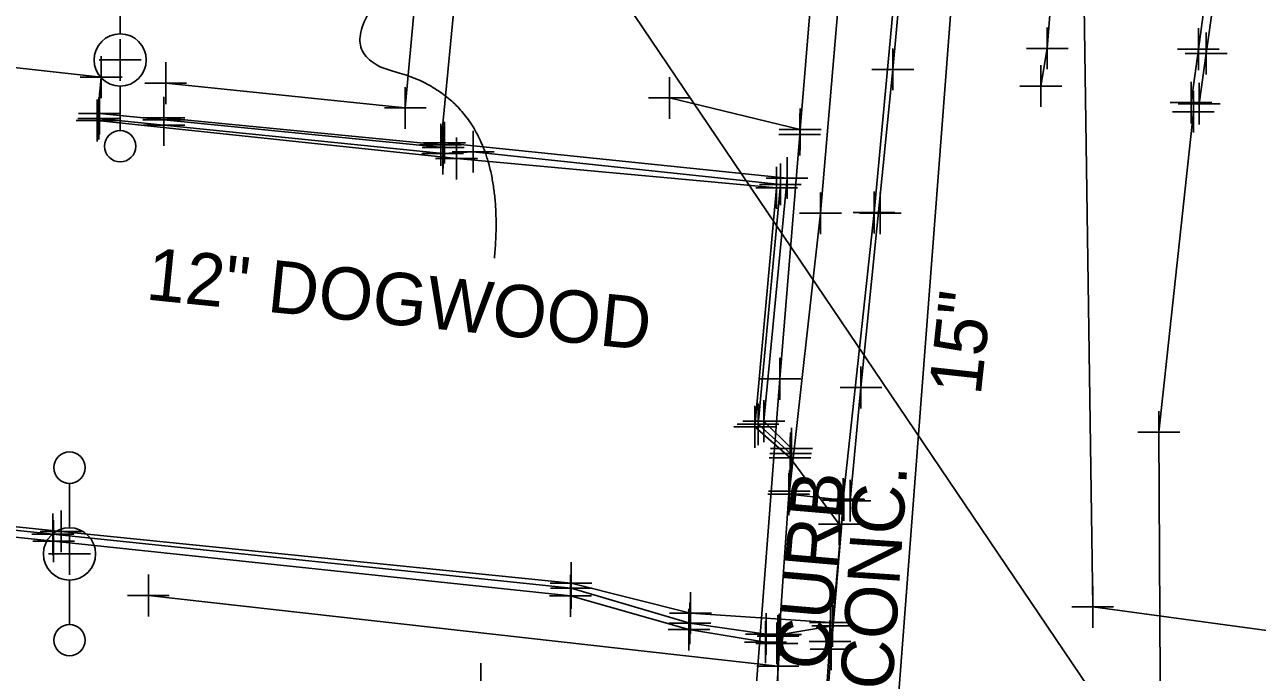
# Model space of a CAD drawing. Extents: x 0 to 1944463, y 0 to 420651.
# Drawn here: x 1942592.7 to 1942710.7, y 417717.4 to 417779.4 of the extents above; entities that cross this region are included whole.
import ezdxf

# ---------------------------------------------------------------- set-up
doc = ezdxf.new("R2010")
doc.units = 0
for name, color, linetype in [('SUR - DRG - Storm Sewer', 7, 'Continuous'), ('SUR - DRG - Storm Sewer Text', 7, 'Continuous'), ('SUR - DTM - Breaklines', 7, 'Continuous'), ('SUR - DTM - Breaklines - Points - Locators', 7, 'Continuous'), ('SUR - NON-TRAN - Features', 7, 'Continuous'), ('SUR - NON-TRAN - Features - Points - Locators', 7, 'Continuous'), ('SUR - TR-CTRL - Pavement Marking', 7, 'Continuous'), ('SUR - TR-CTRL - Pavement Marking - Points - Locators', 7, 'Continuous'), ('SUR - TRAN - Features', 7, 'Continuous'), ('SUR - TRAN - Features - Points - Locators', 7, 'Continuous'), ('SUR - TRAN - Features Text', 7, 'Continuous'), ('SUR - UTL - Electric (Lighting)', 7, 'Continuous'), ('SUR - UTL - Electric (Lighting) - Points - Locators', 7, 'Continuous'), ('SUR - UTL - Gas', 7, 'Continuous'), ('SUR - UTL - Gas - Points - Locators', 7, 'Continuous'), ('SUR - UTL - Overhead Wire Crossings', 7, 'Continuous'), ('SUR - UTL - Water', 7, 'Continuous'), ('SUR - UTL - Water - Points - Locators', 7, 'Continuous'), ('SUR - VEG - Features', 7, 'Continuous'), ('SUR - VEG - Features - Points - Locators', 7, 'Continuous'), ('SUR - VEG - Features Text', 7, 'Continuous')]:
    doc.layers.add(name, color=color, linetype=linetype)

msp = doc.modelspace()

# ---------------------------------------------------------------- linework, layer by layer
at = {"layer": 'SUR - DRG - Storm Sewer'}
msp.add_lwpolyline([(1942657.57, 417469.53), (1942684.24, 417818.72)], dxfattribs=at)
at = {"layer": 'SUR - DTM - Breaklines'}
for points in [[(1942671.01, 417819.35), (1942674.1, 417812.23), (1942676.75, 417799.82), (1942676.77, 417791.2), (1942674, 417761.4), (1942671.05, 417733.98)], [(1942599.86, 417770.86), (1942606.02, 417770.25), (1942632.75, 417767.62), (1942632.88, 417768.08), (1942665.67, 417764.7), (1942663.45, 417741.45), (1942666.09, 417738.82)], [(1942704.56, 417771.04), (1942701.25, 417740.41), (1942701.55, 417687.57), (1942699.44, 417643.43), (1942695.73, 417594.69), (1942691.79, 417548.54)], [(1942542.09, 417735.56), (1942595.47, 417729.97), (1942644.94, 417724.74), (1942656.28, 417721.51), (1942663.61, 417720.31), (1942664.69, 417720.2)]]:
    msp.add_lwpolyline(points, dxfattribs=at)
at = {"layer": 'SUR - DTM - Breaklines - Points - Locators'}
for p, q in [((1942599.86, 417770.86), (1942599.86, 417772.86)), ((1942704.56, 417771.04), (1942704.56, 417773.04)), ((1942606.02, 417770.25), (1942606.02, 417772.25)), ((1942599.86, 417770.86), (1942597.86, 417770.86)), ((1942599.86, 417770.86), (1942601.86, 417770.86)), ((1942599.86, 417770.86), (1942599.86, 417768.86)), ((1942704.56, 417771.04), (1942702.56, 417771.04)), ((1942704.56, 417771.04), (1942706.56, 417771.04)), ((1942704.56, 417771.04), (1942704.56, 417769.04)), ((1942606.02, 417770.25), (1942604.02, 417770.25)), ((1942606.02, 417770.25), (1942608.02, 417770.25)), ((1942606.02, 417770.25), (1942606.02, 417768.25)), ((1942632.75, 417767.62), (1942632.75, 417769.62)), ((1942632.88, 417768.08), (1942632.88, 417770.08)), ((1942632.88, 417768.08), (1942630.88, 417768.08)), ((1942632.88, 417768.08), (1942634.88, 417768.08)), ((1942632.88, 417768.08), (1942632.88, 417766.08)), ((1942632.75, 417767.62), (1942630.75, 417767.62)), ((1942632.75, 417767.62), (1942634.75, 417767.62)), ((1942632.75, 417767.62), (1942632.75, 417765.62)), ((1942665.67, 417764.7), (1942665.67, 417766.7)), ((1942665.67, 417764.7), (1942663.67, 417764.7)), ((1942665.67, 417764.7), (1942667.67, 417764.7)), ((1942665.67, 417764.7), (1942665.67, 417762.7)), ((1942674, 417761.4), (1942674, 417763.4)), ((1942674, 417761.4), (1942672, 417761.4)), ((1942674, 417761.4), (1942676, 417761.4)), ((1942674, 417761.4), (1942674, 417759.4)), ((1942663.45, 417741.45), (1942663.45, 417743.45)), ((1942701.25, 417740.41), (1942701.25, 417742.41)), ((1942663.45, 417741.45), (1942661.45, 417741.45)), ((1942663.45, 417741.45), (1942665.45, 417741.45)), ((1942663.45, 417741.45), (1942663.45, 417739.45)), ((1942666.09, 417738.82), (1942666.09, 417740.82)), ((1942701.25, 417740.41), (1942699.25, 417740.41)), ((1942701.25, 417740.41), (1942703.25, 417740.41)), ((1942701.25, 417740.41), (1942701.25, 417738.41)), ((1942666.09, 417738.82), (1942664.09, 417738.82)), ((1942666.09, 417738.82), (1942668.09, 417738.82)), ((1942666.09, 417738.82), (1942666.09, 417736.82)), ((1942671.05, 417733.98), (1942671.05, 417735.98)), ((1942671.05, 417733.98), (1942669.05, 417733.98)), ((1942671.05, 417733.98), (1942673.05, 417733.98)), ((1942671.05, 417733.98), (1942671.05, 417731.98)), ((1942595.47, 417729.97), (1942595.47, 417731.97)), ((1942595.47, 417729.97), (1942593.47, 417729.97)), ((1942595.47, 417729.97), (1942597.47, 417729.97)), ((1942595.47, 417729.97), (1942595.47, 417727.97)), ((1942644.94, 417724.74), (1942644.94, 417726.74)), ((1942644.94, 417724.74), (1942642.94, 417724.74)), ((1942644.94, 417724.74), (1942646.94, 417724.74)), ((1942644.94, 417724.74), (1942644.94, 417722.74)), ((1942656.28, 417721.51), (1942656.28, 417723.51)), ((1942663.61, 417720.31), (1942663.61, 417722.31)), ((1942664.69, 417720.2), (1942664.69, 417722.2)), ((1942656.28, 417721.51), (1942654.28, 417721.51)), ((1942656.28, 417721.51), (1942658.28, 417721.51)), ((1942656.28, 417721.51), (1942656.28, 417719.51)), ((1942663.61, 417720.31), (1942661.61, 417720.31)), ((1942664.69, 417720.2), (1942662.69, 417720.2)), ((1942663.61, 417720.31), (1942665.61, 417720.31)), ((1942663.61, 417720.31), (1942663.61, 417718.31)), ((1942664.69, 417720.2), (1942666.69, 417720.2)), ((1942664.69, 417720.2), (1942664.69, 417718.2))]:
    msp.add_line(p, q, dxfattribs=at)
at = {"layer": 'SUR - NON-TRAN - Features'}
for points in [[(1942606.02, 417770.46), (1942632.52, 417767.87), (1942637.23, 417816.64), (1942658.22, 417814.48), (1942658.33, 417814.45), (1942662.54, 417813.85)], [(1942606.2, 417773.77), (1942629.13, 417771.4), (1942633.31, 417816.98), (1942629.6, 417817.3)]]:
    msp.add_lwpolyline(points, dxfattribs=at)
at = {"layer": 'SUR - NON-TRAN - Features - Points - Locators'}
for p, q in [((1942606.2, 417773.77), (1942606.2, 417775.77)), ((1942606.2, 417773.77), (1942604.2, 417773.77)), ((1942606.2, 417773.77), (1942608.2, 417773.77)), ((1942606.2, 417773.77), (1942606.2, 417771.77)), ((1942629.13, 417771.4), (1942629.13, 417773.4)), ((1942606.02, 417770.46), (1942606.02, 417772.46)), ((1942606.02, 417770.46), (1942604.02, 417770.46)), ((1942606.02, 417770.46), (1942608.02, 417770.46)), ((1942606.02, 417770.46), (1942606.02, 417768.46)), ((1942629.13, 417771.4), (1942627.13, 417771.4)), ((1942629.13, 417771.4), (1942631.13, 417771.4)), ((1942629.13, 417771.4), (1942629.13, 417769.4)), ((1942632.52, 417767.87), (1942632.52, 417769.87)), ((1942632.52, 417767.87), (1942630.52, 417767.87)), ((1942632.52, 417767.87), (1942634.52, 417767.87)), ((1942632.52, 417767.87), (1942632.52, 417765.87))]:
    msp.add_line(p, q, dxfattribs=at)
at = {"layer": 'SUR - TR-CTRL - Pavement Marking'}
for points in [[(1942671.67, 417832.41), (1942676.6, 417828.06), (1942680.59, 417823.37), (1942684.42, 417817.78), (1942686.55, 417813.25), (1942688.32, 417808.07), (1942689.82, 417801.93), (1942690.51, 417795.12), (1942690.88, 417789.28), (1942690.97, 417782.34), (1942690.58, 417777.1), (1942689.96, 417773.5)], [(1942709.86, 417808.97), (1942708.16, 417799.11), (1942707.76, 417796.84), (1942706.4, 417786.93), (1942705.04, 417777.02), (1942704.34, 417771.91)], [(1942710.67, 417808.59), (1942708.97, 417798.74), (1942708.57, 417796.41), (1942707.18, 417786.51), (1942705.78, 417776.61), (1942705.11, 417771.81)]]:
    msp.add_lwpolyline(points, dxfattribs=at)
at = {"layer": 'SUR - TR-CTRL - Pavement Marking - Points - Locators'}
for p, q in [((1942690.58, 417777.1), (1942690.58, 417779.1)), ((1942705.04, 417777.02), (1942705.04, 417779.02)), ((1942705.78, 417776.61), (1942705.78, 417778.61)), ((1942690.58, 417777.1), (1942688.58, 417777.1)), ((1942690.58, 417777.1), (1942692.58, 417777.1)), ((1942690.58, 417777.1), (1942690.58, 417775.1)), ((1942705.04, 417777.02), (1942703.04, 417777.02)), ((1942705.78, 417776.61), (1942703.78, 417776.61)), ((1942705.04, 417777.02), (1942707.04, 417777.02)), ((1942705.04, 417777.02), (1942705.04, 417775.02)), ((1942705.78, 417776.61), (1942707.78, 417776.61)), ((1942705.78, 417776.61), (1942705.78, 417774.61)), ((1942689.96, 417773.5), (1942689.96, 417775.5)), ((1942689.96, 417773.5), (1942687.96, 417773.5)), ((1942689.96, 417773.5), (1942691.96, 417773.5)), ((1942689.96, 417773.5), (1942689.96, 417771.5)), ((1942704.34, 417771.91), (1942704.34, 417773.91)), ((1942705.11, 417771.81), (1942705.11, 417773.81)), ((1942704.34, 417771.91), (1942702.34, 417771.91)), ((1942705.11, 417771.81), (1942703.11, 417771.81)), ((1942704.34, 417771.91), (1942706.34, 417771.91)), ((1942704.34, 417771.91), (1942704.34, 417769.91)), ((1942705.11, 417771.81), (1942707.11, 417771.81)), ((1942705.11, 417771.81), (1942705.11, 417769.81))]:
    msp.add_line(p, q, dxfattribs=at)
at = {"layer": 'SUR - TRAN - Features'}
msp.add_line((1942675.8, 417775.09), (1942677.28, 417791.07), dxfattribs=at)
for points in [[(1942580.18, 417856.64), (1942610.01, 417845.21), (1942642.49, 417832.74), (1942653.88, 417827.61), (1942663.08, 417821.56), (1942666.53, 417816.17), (1942669.11, 417810.15), (1942671.42, 417799.13), (1942671.45, 417791.65), (1942668.87, 417761.33), (1942665.89, 417734.75)], [(1942546.57, 417780.11), (1942590.23, 417775.44), (1942600.02, 417774.35), (1942599.63, 417770.2), (1942634.03, 417766.56), (1942664.67, 417763.76), (1942662.59, 417740.91), (1942665.96, 417737.94), (1942670.67, 417731.61)], [(1942675.8, 417775.09), (1942672.74, 417744.67), (1942671.7, 417733.84), (1942671.11, 417733.93), (1942669.88, 417719.63), (1942667.76, 417689.81), (1942666.83, 417676.52)], [(1942599.79, 417770.39), (1942606.03, 417769.77), (1942632.71, 417767.03), (1942635.63, 417767.22), (1942665.03, 417764.09), (1942662.89, 417741.15), (1942666.01, 417738.36)], [(1942669.82, 417722.18), (1942656.43, 417723.1), (1942645, 417725.97), (1942596.18, 417730.91), (1942542.38, 417736.49)], [(1942542.2, 417736.19), (1942595.4, 417730.63), (1942645.02, 417725.49), (1942656.37, 417722.12), (1942663.68, 417721.09), (1942664.8, 417720.89)], [(1942671.07, 417733.9), (1942665.83, 417734.47), (1942664.91, 417721.01), (1942670.03, 417721.87), (1942671.07, 417733.92)], [(1942665.05, 417721.03), (1942663.62, 417700.23), (1942661.93, 417676.72), (1942666.75, 417676.46), (1942668.3, 417698.49), (1942669.78, 417720.39)]]:
    msp.add_lwpolyline(points, dxfattribs=at)
at = {"layer": 'SUR - TRAN - Features - Points - Locators'}
for p, q in [((1942600.02, 417774.35), (1942600.02, 417776.35)), ((1942675.8, 417775.09), (1942675.8, 417777.09)), ((1942600.02, 417774.35), (1942598.02, 417774.35)), ((1942600.02, 417774.35), (1942602.02, 417774.35)), ((1942600.02, 417774.35), (1942600.02, 417772.35)), ((1942675.8, 417775.09), (1942673.8, 417775.09)), ((1942675.8, 417775.09), (1942677.8, 417775.09)), ((1942675.8, 417775.09), (1942675.8, 417773.09)), ((1942599.63, 417770.2), (1942599.63, 417772.2)), ((1942599.79, 417770.39), (1942599.79, 417772.39)), ((1942606.03, 417769.77), (1942606.03, 417771.77)), ((1942599.63, 417770.2), (1942597.63, 417770.2)), ((1942599.79, 417770.39), (1942597.79, 417770.39)), ((1942599.63, 417770.2), (1942601.63, 417770.2)), ((1942599.63, 417770.2), (1942599.63, 417768.2)), ((1942599.79, 417770.39), (1942601.79, 417770.39)), ((1942599.79, 417770.39), (1942599.79, 417768.39)), ((1942606.03, 417769.77), (1942604.03, 417769.77)), ((1942606.03, 417769.77), (1942608.03, 417769.77)), ((1942606.03, 417769.77), (1942606.03, 417767.77)), ((1942632.71, 417767.03), (1942632.71, 417769.03)), ((1942634.03, 417766.56), (1942634.03, 417768.56)), ((1942635.63, 417767.22), (1942635.63, 417769.22)), ((1942632.71, 417767.03), (1942630.71, 417767.03)), ((1942632.71, 417767.03), (1942634.71, 417767.03)), ((1942632.71, 417767.03), (1942632.71, 417765.03)), ((1942635.63, 417767.22), (1942633.63, 417767.22)), ((1942635.63, 417767.22), (1942637.63, 417767.22)), ((1942635.63, 417767.22), (1942635.63, 417765.22)), ((1942634.03, 417766.56), (1942632.03, 417766.56)), ((1942634.03, 417766.56), (1942636.03, 417766.56)), ((1942634.03, 417766.56), (1942634.03, 417764.56)), ((1942664.67, 417763.76), (1942664.67, 417765.76)), ((1942665.03, 417764.09), (1942665.03, 417766.09)), ((1942664.67, 417763.76), (1942662.67, 417763.76)), ((1942665.03, 417764.09), (1942663.03, 417764.09)), ((1942664.67, 417763.76), (1942666.67, 417763.76)), ((1942664.67, 417763.76), (1942664.67, 417761.76)), ((1942665.03, 417764.09), (1942667.03, 417764.09)), ((1942665.03, 417764.09), (1942665.03, 417762.09)), ((1942668.87, 417761.33), (1942668.87, 417763.33)), ((1942674.59, 417761.33), (1942674.59, 417763.33)), ((1942668.87, 417761.33), (1942666.87, 417761.33)), ((1942668.87, 417761.33), (1942670.87, 417761.33)), ((1942668.87, 417761.33), (1942668.87, 417759.33)), ((1942674.59, 417761.33), (1942672.59, 417761.33)), ((1942674.59, 417761.33), (1942676.59, 417761.33)), ((1942674.59, 417761.33), (1942674.59, 417759.33)), ((1942672.74, 417744.67), (1942672.74, 417746.67)), ((1942672.74, 417744.67), (1942670.74, 417744.67)), ((1942672.74, 417744.67), (1942674.74, 417744.67)), ((1942672.74, 417744.67), (1942672.74, 417742.67)), ((1942662.59, 417740.91), (1942662.59, 417742.91)), ((1942662.89, 417741.15), (1942662.89, 417743.15)), ((1942662.89, 417741.15), (1942660.89, 417741.15)), ((1942662.89, 417741.15), (1942664.89, 417741.15)), ((1942662.89, 417741.15), (1942662.89, 417739.15)), ((1942662.59, 417740.91), (1942660.59, 417740.91)), ((1942662.59, 417740.91), (1942664.59, 417740.91)), ((1942662.59, 417740.91), (1942662.59, 417738.91)), ((1942665.96, 417737.94), (1942665.96, 417739.94)), ((1942666.01, 417738.36), (1942666.01, 417740.36)), ((1942665.96, 417737.94), (1942663.96, 417737.94)), ((1942666.01, 417738.36), (1942664.01, 417738.36)), ((1942665.96, 417737.94), (1942667.96, 417737.94)), ((1942665.96, 417737.94), (1942665.96, 417735.94)), ((1942666.01, 417738.36), (1942668.01, 417738.36)), ((1942666.01, 417738.36), (1942666.01, 417736.36)), ((1942665.83, 417734.47), (1942665.83, 417736.47)), ((1942665.89, 417734.75), (1942665.89, 417736.75)), ((1942671.07, 417733.92), (1942671.07, 417735.92)), ((1942671.07, 417733.9), (1942671.07, 417735.9)), ((1942671.11, 417733.93), (1942671.11, 417735.93)), ((1942671.7, 417733.84), (1942671.7, 417735.84)), ((1942665.83, 417734.47), (1942663.83, 417734.47)), ((1942665.89, 417734.75), (1942663.89, 417734.75)), ((1942665.83, 417734.47), (1942667.83, 417734.47)), ((1942665.83, 417734.47), (1942665.83, 417732.47)), ((1942665.89, 417734.75), (1942667.89, 417734.75)), ((1942665.89, 417734.75), (1942665.89, 417732.75)), ((1942671.07, 417733.92), (1942669.07, 417733.92)), ((1942671.07, 417733.9), (1942669.07, 417733.9)), ((1942671.11, 417733.93), (1942669.11, 417733.93)), ((1942671.07, 417733.92), (1942673.07, 417733.92)), ((1942671.07, 417733.92), (1942671.07, 417731.92)), ((1942671.07, 417733.9), (1942673.07, 417733.9)), ((1942671.07, 417733.9), (1942671.07, 417731.9)), ((1942671.11, 417733.93), (1942673.11, 417733.93)), ((1942671.11, 417733.93), (1942671.11, 417731.93)), ((1942596.18, 417730.91), (1942596.18, 417732.91)), ((1942671.7, 417733.84), (1942669.7, 417733.84)), ((1942670.67, 417731.61), (1942670.67, 417733.61)), ((1942671.7, 417733.84), (1942673.7, 417733.84)), ((1942671.7, 417733.84), (1942671.7, 417731.84)), ((1942595.4, 417730.63), (1942595.4, 417732.63)), ((1942670.67, 417731.61), (1942668.67, 417731.61)), ((1942670.67, 417731.61), (1942672.67, 417731.61)), ((1942670.67, 417731.61), (1942670.67, 417729.61)), ((1942595.4, 417730.63), (1942593.4, 417730.63)), ((1942596.18, 417730.91), (1942594.18, 417730.91)), ((1942595.4, 417730.63), (1942597.4, 417730.63)), ((1942595.4, 417730.63), (1942595.4, 417728.63)), ((1942596.18, 417730.91), (1942598.18, 417730.91)), ((1942596.18, 417730.91), (1942596.18, 417728.91)), ((1942645, 417725.97), (1942645, 417727.97)), ((1942645.02, 417725.49), (1942645.02, 417727.49)), ((1942645, 417725.97), (1942643, 417725.97)), ((1942645, 417725.97), (1942647, 417725.97)), ((1942645, 417725.97), (1942645, 417723.97)), ((1942645.02, 417725.49), (1942643.02, 417725.49)), ((1942645.02, 417725.49), (1942647.02, 417725.49)), ((1942645.02, 417725.49), (1942645.02, 417723.49)), ((1942656.43, 417723.1), (1942656.43, 417725.1)), ((1942656.37, 417722.12), (1942656.37, 417724.12)), ((1942669.82, 417722.18), (1942669.82, 417724.18)), ((1942670.03, 417721.87), (1942670.03, 417723.87)), ((1942656.37, 417722.12), (1942654.37, 417722.12)), ((1942656.43, 417723.1), (1942654.43, 417723.1)), ((1942656.37, 417722.12), (1942658.37, 417722.12)), ((1942656.37, 417722.12), (1942656.37, 417720.12)), ((1942656.43, 417723.1), (1942658.43, 417723.1)), ((1942656.43, 417723.1), (1942656.43, 417721.1)), ((1942663.68, 417721.09), (1942663.68, 417723.09)), ((1942664.8, 417720.89), (1942664.8, 417722.89)), ((1942664.91, 417721.01), (1942664.91, 417723.01)), ((1942665.05, 417721.03), (1942665.05, 417723.03)), ((1942669.82, 417722.18), (1942667.82, 417722.18)), ((1942669.78, 417720.39), (1942669.78, 417722.39)), ((1942669.82, 417722.18), (1942671.82, 417722.18)), ((1942669.82, 417722.18), (1942669.82, 417720.18)), ((1942663.68, 417721.09), (1942661.68, 417721.09)), ((1942664.8, 417720.89), (1942662.8, 417720.89)), ((1942664.91, 417721.01), (1942662.91, 417721.01)), ((1942665.05, 417721.03), (1942663.05, 417721.03)), ((1942663.68, 417721.09), (1942665.68, 417721.09)), ((1942663.68, 417721.09), (1942663.68, 417719.09)), ((1942664.8, 417720.89), (1942666.8, 417720.89)), ((1942664.8, 417720.89), (1942664.8, 417718.89)), ((1942664.91, 417721.01), (1942666.91, 417721.01)), ((1942664.91, 417721.01), (1942664.91, 417719.01)), ((1942665.05, 417721.03), (1942667.05, 417721.03)), ((1942665.05, 417721.03), (1942665.05, 417719.03)), ((1942670.03, 417721.87), (1942668.03, 417721.87)), ((1942669.88, 417719.63), (1942669.88, 417721.63)), ((1942670.03, 417721.87), (1942672.03, 417721.87)), ((1942670.03, 417721.87), (1942670.03, 417719.87)), ((1942669.78, 417720.39), (1942667.78, 417720.39)), ((1942669.78, 417720.39), (1942671.78, 417720.39)), ((1942669.78, 417720.39), (1942669.78, 417718.39)), ((1942669.88, 417719.63), (1942667.88, 417719.63)), ((1942669.88, 417719.63), (1942671.88, 417719.63)), ((1942669.88, 417719.63), (1942669.88, 417717.63))]:
    msp.add_line(p, q, dxfattribs=at)
at = {"layer": 'SUR - UTL - Electric (Lighting)'}
for p, q in [((1942601.84, 417782.74), (1942601.84, 417778.49)), ((1942601.84, 417773.49), (1942601.84, 417769.24)), ((1942596.99, 417735.5), (1942596.99, 417731.25)), ((1942596.99, 417726.25), (1942596.99, 417722))]:
    msp.add_line(p, q, dxfattribs=at)
for centre, radius in [((1942601.84, 417775.99), 2.5), ((1942601.84, 417767.74), 1.5), ((1942596.99, 417737), 1.5), ((1942596.99, 417728.75), 2.5), ((1942596.99, 417720.5), 1.5)]:
    msp.add_circle(centre, radius, dxfattribs=at)
at = {"layer": 'SUR - UTL - Electric (Lighting) - Points - Locators'}
for p, q in [((1942601.84, 417775.99), (1942601.84, 417777.99)), ((1942601.84, 417775.99), (1942599.84, 417775.99)), ((1942601.84, 417775.99), (1942601.84, 417773.99)), ((1942601.84, 417775.99), (1942603.84, 417775.99)), ((1942596.99, 417728.75), (1942596.99, 417730.75)), ((1942596.99, 417728.75), (1942594.99, 417728.75)), ((1942596.99, 417728.75), (1942596.99, 417726.75)), ((1942596.99, 417728.75), (1942598.99, 417728.75))]:
    msp.add_line(p, q, dxfattribs=at)
at = {"layer": 'SUR - UTL - Gas'}
for points in [[(1942667.96, 417781.64), (1942666.93, 417769.35), (1942654.41, 417772.36)], [(1942761.94, 417666.33), (1942760.67, 417660.51), (1942749.53, 417660.1), (1942728.34, 417662.86), (1942716.17, 417661.92), (1942672.46, 417665.32), (1942665.83, 417674.56), (1942660.77, 417685.58), (1942661.84, 417704.71), (1942664.98, 417745.5), (1942666.88, 417768.86)]]:
    msp.add_lwpolyline(points, dxfattribs=at)
at = {"layer": 'SUR - UTL - Gas - Points - Locators'}
for p, q in [((1942654.41, 417772.36), (1942654.41, 417774.36)), ((1942654.41, 417772.36), (1942652.41, 417772.36)), ((1942654.41, 417772.36), (1942656.41, 417772.36)), ((1942654.41, 417772.36), (1942654.41, 417770.36)), ((1942666.88, 417768.86), (1942666.88, 417770.86)), ((1942666.93, 417769.35), (1942666.93, 417771.35)), ((1942666.93, 417769.35), (1942664.93, 417769.35)), ((1942666.93, 417769.35), (1942668.93, 417769.35)), ((1942666.93, 417769.35), (1942666.93, 417767.35)), ((1942666.88, 417768.86), (1942664.88, 417768.86)), ((1942666.88, 417768.86), (1942668.88, 417768.86)), ((1942666.88, 417768.86), (1942666.88, 417766.86)), ((1942664.98, 417745.5), (1942664.98, 417747.5)), ((1942664.98, 417745.5), (1942662.98, 417745.5)), ((1942664.98, 417745.5), (1942666.98, 417745.5)), ((1942664.98, 417745.5), (1942664.98, 417743.5)), ((1942636.35, 417716.3), (1942636.35, 417718.3))]:
    msp.add_line(p, q, dxfattribs=at)
at = {"layer": 'SUR - UTL - Overhead Wire Crossings'}
msp.add_lwpolyline([(1942628.18, 417814.1), (1942724.56, 417671.61)], dxfattribs=at)
at = {"layer": 'SUR - UTL - Water'}
msp.add_lwpolyline([(1942693.52, 417820.96), (1942694.93, 417723.68), (1942721.44, 417720.1)], dxfattribs=at)
at = {"layer": 'SUR - UTL - Water - Points - Locators'}
for q in [(1942694.93, 417725.68), (1942694.93, 417725.68), (1942692.93, 417723.68), (1942692.93, 417723.68), (1942696.93, 417723.68), (1942694.93, 417721.68), (1942696.93, 417723.68), (1942694.93, 417721.68)]:
    msp.add_line((1942694.93, 417723.68), q, dxfattribs=at)
at = {"layer": 'SUR - VEG - Features'}
msp.add_lwpolyline([(1942664.79, 417718.02), (1942604.54, 417724.77)], dxfattribs=at)
at = {"layer": 'SUR - VEG - Features - Points - Locators'}
for p, q in [((1942604.54, 417724.77), (1942604.54, 417726.77)), ((1942604.54, 417724.77), (1942602.54, 417724.77)), ((1942604.54, 417724.77), (1942606.54, 417724.77)), ((1942604.54, 417724.77), (1942604.54, 417722.77)), ((1942664.79, 417718.02), (1942664.79, 417720.02)), ((1942664.79, 417718.02), (1942662.79, 417718.02)), ((1942664.79, 417718.02), (1942666.79, 417718.02)), ((1942664.79, 417718.02), (1942664.79, 417716.02))]:
    msp.add_line(p, q, dxfattribs=at)
at = {"layer": 'SUR - VEG - Features Text'}
msp.add_open_spline([(1942637.66, 417757.04), (1942639.07, 417772.01), (1942617.05, 417777.76), (1942643.12, 417795.86)], degree=2, dxfattribs=at)

# ---------------------------------------------------------------- texts
at = {"layer": 'SUR - DRG - Storm Sewer Text'}
msp.add_text('15"', height=5, rotation=83.7624, dxfattribs=at).set_placement((1942684.2, 417743.82))
at = {"layer": 'SUR - TRAN - Features Text'}
for s, rotation, p in [('CONC.', 86.1023, (1942675.72, 417715.64)), ('CURB', 85.0732, (1942669.58, 417717.52))]:
    msp.add_text(s, height=5, rotation=rotation, dxfattribs=at).set_placement(p)
at = {"layer": 'SUR - VEG - Features Text'}
msp.add_text('12" DOGWOOD', height=5, rotation=354.2225, dxfattribs=at).set_placement((1942604.21, 417753.09))

doc.saveas('drawing.dxf')
